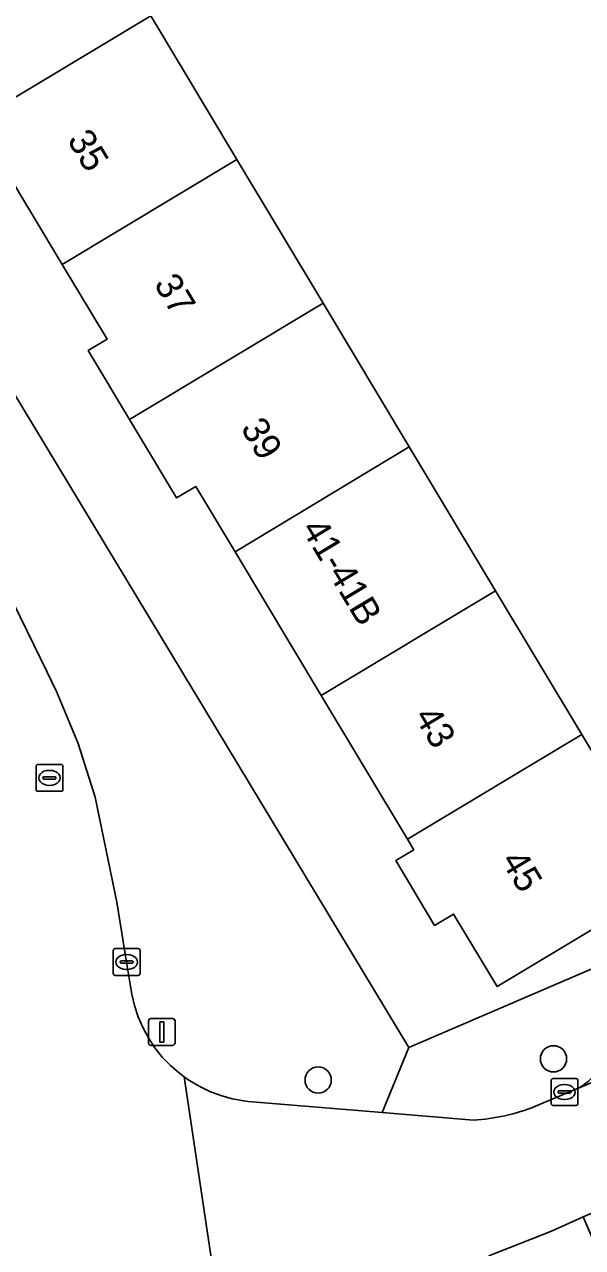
# Model space of a CAD drawing. Extents: x 159888 to 160761, y 384031 to 384750.
# Drawn here: x 160364.19 to 160384.97, y 384533.25 to 384578.8 of the extents above; entities that cross this region are included whole.
import ezdxf

# ---------------------------------------------------------------- set-up
doc = ezdxf.new("R2010")
doc.units = 0
for name, color, linetype in [('IMGEO_Boom', 7, 'Continuous'), ('IMGEO_Erf', 7, 'Continuous'), ('IMGEO_Kolk', 7, 'Continuous'), ('IMGEO_Lichtmast', 7, 'Continuous'), ('IMGEO_Pand', 7, 'Continuous'), ('IMGEO_Pand_nummerreeks', 7, 'Continuous'), ('IMGEO_Parkeervlak_open', 7, 'Continuous'), ('IMGEO_Rijbaan_lokaal_open', 7, 'Continuous'), ('IMGEO_Rioolput', 7, 'Continuous'), ('IMGEO_Voetpad_open', 7, 'Continuous')]:
    doc.layers.add(name, color=color, linetype=linetype)

msp = doc.modelspace()

# ---------------------------------------------------------------- linework, layer by layer
at = {"layer": 'IMGEO_Boom'}
for centre in [(160383.887, 384540.276), (160375.125, 384539.485)]:
    msp.add_circle(centre, 0.489, dxfattribs=at)
at = {"layer": 'IMGEO_Erf'}
for points in [[(160327.382, 384625.41), (160378.5, 384540.702), (160389.27, 384545.328), (160395.985, 384548.227), (160392.659, 384556.266), (160399.191, 384560.83), (160393.759, 384573.881), (160391.596, 384572.49), (160388.942, 384576.619), (160386.447, 384580.5)], [(160368.888, 384579.122), (160372.097, 384573.77), (160375.308, 384568.416), (160378.518, 384563.062), (160381.727, 384557.71), (160384.938, 384552.356), (160385.671, 384551.133), (160388.243, 384546.844), (160381.785, 384542.971), (160380.168, 384545.667), (160379.461, 384545.243), (160378.014, 384547.658), (160378.683, 384548.059), (160378.448, 384548.452), (160375.237, 384553.806), (160372.028, 384559.158), (160370.569, 384561.592), (160369.853, 384561.163), (160368.103, 384564.081), (160366.562, 384566.651), (160367.264, 384567.072), (160365.594, 384569.857), (160362.384, 384575.21)]]:
    msp.add_lwpolyline(points, dxfattribs=at)
at = {"layer": 'IMGEO_Kolk'}
for p, q in [((160367.569, 384544.381), (160368.421, 384544.381)), ((160367.494, 384543.455), (160367.494, 384544.307)), ((160367.753, 384543.875), (160367.753, 384543.887)), ((160367.796, 384543.924), (160368.194, 384543.924)), ((160367.982, 384544.161), (160368.007, 384544.161)), ((160368.237, 384543.887), (160368.237, 384543.875)), ((160368.495, 384544.307), (160368.495, 384543.455)), ((160368.191, 384543.838), (160367.793, 384543.838)), ((160368.005, 384543.601), (160367.98, 384543.601)), ((160368.421, 384543.381), (160367.569, 384543.381)), ((160383.796, 384538.612), (160383.796, 384539.464)), ((160383.871, 384539.538), (160384.723, 384539.538)), ((160384.284, 384539.318), (160384.309, 384539.318)), ((160384.797, 384539.464), (160384.797, 384538.612)), ((160384.055, 384539.032), (160384.055, 384539.044)), ((160384.493, 384538.995), (160384.095, 384538.995)), ((160384.098, 384539.081), (160384.496, 384539.081)), ((160384.539, 384539.044), (160384.539, 384539.032)), ((160384.723, 384538.538), (160383.871, 384538.538)), ((160384.307, 384538.758), (160384.282, 384538.758))]:
    msp.add_line(p, q, dxfattribs=at)
for points in [[(160367.569, 384544.381), (160368.421, 384544.381)], [(160367.494, 384543.455), (160367.494, 384544.307)], [(160368.495, 384544.307), (160368.495, 384543.455)], [(160368.421, 384543.381), (160367.569, 384543.381)], [(160383.796, 384538.612), (160383.796, 384539.464)], [(160383.871, 384539.538), (160384.723, 384539.538)], [(160384.797, 384539.464), (160384.797, 384538.612)], [(160384.723, 384538.538), (160383.871, 384538.538)]]:
    msp.add_lwpolyline(points, dxfattribs=at)
for centre, radius, start, end in [((160367.571, 384544.305), 0.0765, 91.552, 178.448), ((160367.571, 384544.305), 0.0765, 91.552, 178.448), ((160368.419, 384544.305), 0.0765, 1.552, 88.448), ((160368.419, 384544.305), 0.0765, 1.552, 88.448), ((160367.793, 384543.884), 0.0403, 85.8775, 175.7526), ((160367.79, 384543.874), 0.0366, 178.938, 274.7102), ((160368.194, 384543.881), 0.043, 264.8664, 352.4533), ((160368.198, 384543.886), 0.0386, 1.7309, 96.639), ((160367.571, 384543.457), 0.0765, 181.552, 268.448), ((160367.571, 384543.457), 0.0765, 181.552, 268.448), ((160368.419, 384543.457), 0.0765, 271.552, 358.448), ((160368.419, 384543.457), 0.0765, 271.552, 358.448), ((160383.873, 384539.462), 0.0765, 91.552, 178.448), ((160383.873, 384539.462), 0.0765, 91.552, 178.448), ((160384.721, 384539.462), 0.0765, 1.552, 88.448), ((160384.721, 384539.462), 0.0765, 1.552, 88.448), ((160384.095, 384539.041), 0.0403, 85.8775, 175.7526), ((160384.092, 384539.031), 0.0366, 178.938, 274.7102), ((160384.496, 384539.038), 0.043, 264.8664, 352.4533), ((160384.5, 384539.043), 0.0386, 1.7309, 96.639), ((160383.873, 384538.614), 0.0765, 181.552, 268.448), ((160383.873, 384538.614), 0.0765, 181.552, 268.448), ((160384.721, 384538.614), 0.0765, 271.552, 358.448), ((160384.721, 384538.614), 0.0765, 271.552, 358.448)]:
    msp.add_arc(centre, radius, start, end, dxfattribs=at)
for centre, major_axis, ratio, start_param, end_param in [((160367.981, 384543.881), (-0.387, 0.002), 0.722429, 4.712389, 7.853982), ((160368.006, 384543.881), (-0.39, 0.002), 0.717154, 1.570796, 4.712389), ((160384.283, 384539.038), (-0.387, 0.002), 0.722429, 4.712389, 7.853982), ((160384.308, 384539.038), (-0.39, 0.002), 0.717154, 1.570796, 4.712389)]:
    msp.add_ellipse(centre, major_axis=major_axis, ratio=ratio, start_param=start_param, end_param=end_param, dxfattribs=at)
at = {"layer": 'IMGEO_Lichtmast'}
for p, q in [((160368.806, 384540.876), (160368.806, 384541.676)), ((160368.806, 384541.676), (160368.806, 384540.876)), ((160368.906, 384541.776), (160369.696, 384541.776)), ((160369.696, 384541.776), (160368.906, 384541.776)), ((160369.796, 384541.676), (160369.796, 384540.876)), ((160369.796, 384540.876), (160369.796, 384541.676)), ((160369.696, 384540.776), (160368.906, 384540.776)), ((160368.906, 384540.776), (160369.696, 384540.776))]:
    msp.add_line(p, q, dxfattribs=at)
msp.add_lwpolyline([(160369.226, 384541.651), (160369.376, 384541.651), (160369.376, 384540.901), (160369.226, 384540.901), (160369.226, 384541.651)], dxfattribs=at)
for centre, start, end in [((160368.906, 384541.676), 90, 180), ((160368.906, 384541.676), 90, 180), ((160369.696, 384541.676), 0, 90), ((160369.696, 384541.676), 360, 90), ((160368.906, 384540.876), 180, 270), ((160368.906, 384540.876), 180, 270), ((160369.696, 384540.876), 270, 0), ((160369.696, 384540.876), 270, 0)]:
    msp.add_arc(centre, 0.1, start, end, dxfattribs=at)
at = {"layer": 'IMGEO_Pand'}
for points in [[(160359.174, 384580.564), (160362.384, 384575.21), (160368.888, 384579.122), (160365.677, 384584.476)], [(160372.097, 384573.77), (160368.888, 384579.122), (160362.384, 384575.21), (160365.594, 384569.857)], [(160372.097, 384573.77), (160365.594, 384569.857), (160367.264, 384567.072), (160366.562, 384566.651), (160368.103, 384564.081), (160375.308, 384568.416)], [(160378.518, 384563.062), (160375.308, 384568.416), (160368.103, 384564.081), (160369.853, 384561.163), (160370.569, 384561.592), (160372.028, 384559.158)], [(160375.237, 384553.806), (160381.727, 384557.71), (160378.518, 384563.062), (160372.028, 384559.158)], [(160375.237, 384553.806), (160378.448, 384548.452), (160384.938, 384552.356), (160381.727, 384557.71)], [(160384.938, 384552.356), (160378.448, 384548.452), (160378.683, 384548.059), (160378.014, 384547.658), (160379.461, 384545.243), (160380.168, 384545.667), (160381.785, 384542.971), (160388.243, 384546.844), (160385.671, 384551.133)]]:
    msp.add_lwpolyline(points, close=True, dxfattribs=at)
at = {"layer": 'IMGEO_Parkeervlak_open'}
msp.add_lwpolyline([(160384.75, 384539.152), (160399.539, 384545.383)], dxfattribs=at)
msp.add_arc((160383.869, 384540.945), 1.998, 296.1725, 335.1641, dxfattribs=at)
at = {"layer": 'IMGEO_Rijbaan_lokaal_open'}
for points in [[(160370.13, 384539.61), (160369.958, 384539.735), (160369.626, 384540.024), (160369.322, 384540.342), (160369.047, 384540.685), (160368.804, 384541.052), (160368.594, 384541.439), (160368.42, 384541.843), (160368.283, 384542.26), (160368.184, 384542.689), (160367.993, 384543.881), (160367.631, 384546.105), (160366.821, 384550.019), (160366.191, 384552.018), (160365.385, 384553.953), (160365.031, 384554.673), (160363.537, 384557.75)], [(160426.08, 384556.566), (160421.369, 384554.595), (160420.485, 384554.23), (160405.149, 384547.777), (160404.838, 384547.639), (160400.53, 384545.818), (160399.539, 384545.383), (160384.75, 384539.152), (160383.212, 384538.508)], [(160381.481, 384532.938), (160383.816, 384533.863), (160384.996, 384534.39), (160391.337, 384537.036), (160402.155, 384541.617), (160405.552, 384543.044), (160413.022, 384546.183), (160414.841, 384546.947), (160417.992, 384548.357), (160425.402, 384551.486), (160428.176, 384552.657), (160431.872, 384554.363)], [(160371.488, 384530.538), (160370.13, 384539.61)], [(160380.904, 384537.996), (160377.501, 384538.278), (160372.516, 384538.691), (160372.356, 384538.71), (160371.924, 384538.789), (160371.5, 384538.906), (160371.088, 384539.061), (160370.691, 384539.252), (160370.314, 384539.477), (160370.13, 384539.61), (160371.488, 384530.538)]]:
    msp.add_lwpolyline(points, dxfattribs=at)
msp.add_arc((160380.529, 384545.145), 7.158, 273.0031, 292.0124, dxfattribs=at)
at = {"layer": 'IMGEO_Rioolput'}
for p, q in [((160364.62, 384550.313), (160364.62, 384551.165)), ((160364.695, 384551.239), (160365.547, 384551.239)), ((160365.621, 384551.165), (160365.621, 384550.313)), ((160364.879, 384550.733), (160364.879, 384550.745)), ((160365.317, 384550.696), (160364.919, 384550.696)), ((160364.922, 384550.782), (160365.32, 384550.782)), ((160365.108, 384551.019), (160365.133, 384551.019)), ((160365.363, 384550.745), (160365.363, 384550.733)), ((160365.131, 384550.459), (160365.106, 384550.459)), ((160365.547, 384550.239), (160364.695, 384550.239))]:
    msp.add_line(p, q, dxfattribs=at)
for points in [[(160364.62, 384550.313), (160364.62, 384551.165)], [(160364.695, 384551.239), (160365.547, 384551.239)], [(160365.621, 384551.165), (160365.621, 384550.313)], [(160365.547, 384550.239), (160364.695, 384550.239)]]:
    msp.add_lwpolyline(points, dxfattribs=at)
for centre, radius, start, end in [((160364.697, 384551.163), 0.0765, 91.552, 178.448), ((160364.697, 384551.163), 0.0765, 91.552, 178.448), ((160365.545, 384551.163), 0.0765, 1.552, 88.448), ((160365.545, 384551.163), 0.0765, 1.552, 88.448), ((160364.919, 384550.742), 0.0403, 85.8775, 175.7526), ((160364.916, 384550.732), 0.0366, 178.938, 274.7102), ((160365.32, 384550.739), 0.043, 264.8664, 352.4533), ((160365.324, 384550.744), 0.0386, 1.7309, 96.639), ((160364.697, 384550.315), 0.0765, 181.552, 268.448), ((160364.697, 384550.315), 0.0765, 181.552, 268.448), ((160365.545, 384550.315), 0.0765, 271.552, 358.448), ((160365.545, 384550.315), 0.0765, 271.552, 358.448)]:
    msp.add_arc(centre, radius, start, end, dxfattribs=at)
for centre, major_axis, ratio, start_param, end_param in [((160365.107, 384550.739), (-0.387, 0.002), 0.722429, 4.712389, 7.853982), ((160365.132, 384550.739), (-0.39, 0.002), 0.717154, 1.570796, 4.712389)]:
    msp.add_ellipse(centre, major_axis=major_axis, ratio=ratio, start_param=start_param, end_param=end_param, dxfattribs=at)
at = {"layer": 'IMGEO_Voetpad_open'}
for points in [[(160363.537, 384557.75), (160365.031, 384554.673), (160365.385, 384553.953), (160366.191, 384552.018), (160366.821, 384550.019), (160367.631, 384546.105), (160367.993, 384543.881), (160368.184, 384542.689), (160368.283, 384542.26), (160368.42, 384541.843), (160368.594, 384541.439), (160368.804, 384541.052), (160369.047, 384540.685), (160369.322, 384540.342), (160369.626, 384540.024), (160369.958, 384539.735), (160370.13, 384539.61), (160370.314, 384539.477), (160370.691, 384539.252), (160371.088, 384539.061), (160371.5, 384538.906), (160371.924, 384538.789), (160372.356, 384538.71), (160372.516, 384538.691), (160377.501, 384538.278), (160378.5, 384540.702), (160327.382, 384625.41)], [(160420.485, 384554.23), (160421.369, 384554.595), (160421.823, 384559.183), (160416.055, 384556.752), (160410.349, 384554.348), (160404.529, 384551.895), (160403.174, 384551.201), (160395.985, 384548.227), (160389.27, 384545.328), (160378.5, 384540.702), (160377.501, 384538.278), (160380.904, 384537.996)], [(160383.212, 384538.508), (160384.75, 384539.152)], [(160391.337, 384537.036), (160391.761, 384536.021), (160385.434, 384533.349), (160384.996, 384534.39), (160383.816, 384533.863), (160381.481, 384532.938), (160381.605, 384532.502)]]:
    msp.add_lwpolyline(points, dxfattribs=at)
for centre, radius, start, end in [((160383.869, 384540.945), 1.998, 296.1725, 335.1641), ((160380.529, 384545.145), 7.158, 273.0031, 292.0124)]:
    msp.add_arc(centre, radius, start, end, dxfattribs=at)

# ---------------------------------------------------------------- texts
at = {"layer": 'IMGEO_Pand_nummerreeks'}
for s, p in [('35', (160365.76, 384574.499)), ('37', (160368.989, 384569.131)), ('39', (160372.218, 384563.764)), ('41-41B', (160374.474, 384560.015)), ('43', (160378.676, 384553.029)), ('45', (160381.905, 384547.662))]:
    msp.add_text(s, height=1, rotation=301.0302, dxfattribs=at).set_placement(p)

doc.saveas('drawing.dxf')
